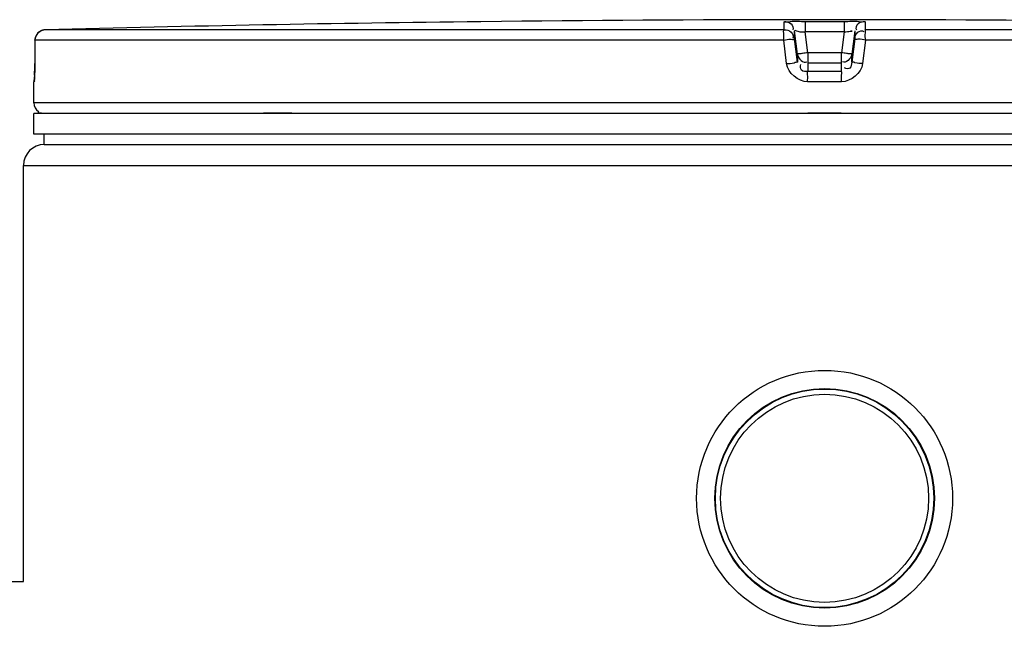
# Model space of a CAD drawing. Header units: millimetres. Extents: x 0 to 297, y 0 to 210.
# Tile 312 of 446: x 139.1 to 143.36, y 162.83 to 165.45. Entities that reach past the tile are written whole.
import ezdxf

# ---------------------------------------------------------------- set-up
doc = ezdxf.new("R2010")
doc.units = ezdxf.units.MM
doc.header["$LTSCALE"] = 16.335
doc.layers.get('0').update_dxf_attribs({"linetype": 'CONTINUOUS'})
doc.layers.add('01_GLOBAL', color=7, linetype='CONTINUOUS')
doc.layers.add('AXES_REF', color=7, linetype='CONTINUOUS')

msp = doc.modelspace()

# ---------------------------------------------------------------- linework, layer by layer
at = {"color": 7, "linetype": 'Continuous'}
for p, q in [((141.1812, 165.446), (141.0918, 165.445)), ((141.1818, 165.4461), (141.1811, 165.446)), ((139.1633, 165.365), (139.1627, 165.2639)), ((139.1625, 165.2477), (139.1624, 165.2404)), ((139.1626, 165.2553), (139.1625, 165.2477)), ((139.1627, 165.2639), (139.1626, 165.2553)), ((139.1613, 165.2057), (139.1611, 165.2018)), ((139.1615, 165.2101), (139.1613, 165.2057)), ((139.1617, 165.2151), (139.1615, 165.2101)), ((139.1619, 165.2207), (139.1617, 165.2151)), ((139.1621, 165.2268), (139.1619, 165.2207)), ((139.1622, 165.2334), (139.1621, 165.2268)), ((139.1624, 165.2404), (139.1622, 165.2334)), ((139.1588, 165.0936), (139.1588, 165.1846)), ((139.1588, 164.9586), (139.1588, 165.0486)), ((145.9988, 165.0486), (139.1588, 165.0486)), ((139.1768, 165.0486), (139.1768, 165.0504)), ((145.9988, 164.9586), (139.1588, 164.9586)), ((139.2038, 164.9136), (139.2038, 164.9586)), ((139.2038, 164.9136), (145.9538, 164.9136)), ((136.7108, 163.0236), (139.1138, 163.0236))]:
    msp.add_line(p, q, dxfattribs=at)
at = {"color": 9, "linetype": 'Continuous'}
for p, q in [((142.404, 165.4097), (142.404, 165.445)), ((142.4947, 165.4461), (142.4948, 165.4006)), ((142.4947, 165.4461), (142.5788, 165.4461)), ((142.5788, 165.4461), (142.6629, 165.446)), ((142.6629, 165.4461), (142.6628, 165.4006)), ((142.7536, 165.445), (142.7536, 165.4097)), ((142.404, 165.4097), (139.2072, 165.4097)), ((142.4487, 165.3703), (142.4487, 165.4055)), ((142.4614, 165.3044), (142.4487, 165.4055)), ((142.4614, 165.2692), (142.4487, 165.3703)), ((142.506, 165.3105), (142.4948, 165.4006)), ((142.6628, 165.4006), (142.4948, 165.4006)), ((142.6628, 165.4006), (142.6516, 165.3105)), ((142.7089, 165.4055), (142.6962, 165.3044)), ((142.7089, 165.3703), (142.6962, 165.2692)), ((142.7089, 165.4055), (142.7089, 165.3703)), ((145.9504, 165.4097), (142.7536, 165.4097)), ((139.1634, 165.3647), (139.1627, 165.2636)), ((139.1634, 165.3647), (139.1633, 165.365)), ((142.4018, 165.3647), (139.1634, 165.3647)), ((142.4146, 165.2636), (142.4018, 165.3647)), ((142.7559, 165.3647), (142.743, 165.2636)), ((145.9942, 165.3647), (142.7559, 165.3647)), ((142.4614, 165.3044), (142.4614, 165.2692)), ((142.4614, 165.3044), (142.4618, 165.3015)), ((142.506, 165.3105), (142.506, 165.2296)), ((142.6516, 165.3105), (142.506, 165.3105)), ((142.6516, 165.2296), (142.6516, 165.3105)), ((142.6962, 165.3044), (142.6958, 165.3016)), ((142.6962, 165.2692), (142.6962, 165.3044)), ((139.1627, 165.2636), (139.1627, 165.2639)), ((142.5055, 165.265), (142.506, 165.265)), ((142.6516, 165.265), (142.506, 165.265)), ((142.6521, 165.265), (142.6516, 165.265)), ((142.5788, 165.2296), (142.506, 165.2296)), ((142.6516, 165.2296), (142.5788, 165.2296)), ((139.1596, 165.1846), (139.1588, 165.1846)), ((142.5788, 165.1846), (142.5051, 165.1846)), ((142.6525, 165.1846), (142.5788, 165.1846)), ((145.9988, 165.0936), (139.1588, 165.0936)), ((139.1768, 165.0504), (139.1914, 165.0504)), ((140.1521, 165.0504), (140.275, 165.0504)), ((142.5068, 165.0504), (142.6508, 165.0504))]:
    msp.add_line(p, q, dxfattribs=at)
at = {"color": 7, "linetype": 'Continuous'}
msp.add_lwpolyline([(139.1611, 165.2018), (139.1609, 165.1986), (139.1608, 165.1972), (139.1607, 165.1959), (139.1606, 165.1949), (139.1606, 165.1939), (139.1605, 165.1932), (139.1604, 165.1927), (139.1604, 165.1925)], dxfattribs=at)
for radius in [0.5535, 0.4748]:
    msp.add_circle((142.5788, 163.3836), radius, dxfattribs=at)
for centre, radius, start, end in [((142.5788, 35.4694), 129.9841, 90.655486, 91.486369), ((142.5788, 35.4711), 129.9825, 89.384203, 90.615797), ((139.2083, 165.3647), 0.045, 91.4864, 179.6289), ((139.2038, 165.1846), 0.045, 162.8745, 180), ((139.2038, 165.0936), 0.045, 180, 235.7356), ((139.1885, 165.0504), 0.0117, 148.6217, 180)]:
    msp.add_arc(centre, radius, start, end, dxfattribs=at)
at = {"color": 9, "linetype": 'Continuous'}
for centre, radius, start, end in [((139.2092, 165.3629), 0.0469, 112.0165, 113.769), ((139.2091, 165.3632), 0.0467, 106.6749, 112.0212), ((139.2088, 165.3639), 0.0459, 102.7775, 106.6743), ((139.2086, 165.3649), 0.0448, 99.3134, 102.7775), ((139.2083, 165.367), 0.0428, 91.5404, 99.3514), ((142.9635, 161.6484), 3.6906, 97.1207, 97.4697), ((142.1941, 161.6484), 3.6906, 82.5303, 82.8793), ((137.6263, 165.2709), 1.5364, 357.851, 359.7284)]:
    msp.add_arc(centre, radius, start, end, dxfattribs=at)
for points, knots in [([(142.404, 165.445), (142.404, 165.4473), (142.4183, 165.4427), (142.4414, 165.4496), (142.4734, 165.446), (142.4947, 165.4461)], [0, 0, 0, 0, 0.077113, 0.294292, 1, 1, 1, 1]), ([(142.404, 165.445), (142.4145, 165.445), (142.4361, 165.442), (142.4456, 165.4173), (142.4415, 165.4091)], [0, 0, 0, 0, 0.534873, 1, 1, 1, 1]), ([(142.6629, 165.4461), (142.6842, 165.446), (142.7163, 165.4496), (142.7394, 165.4428), (142.7536, 165.4473), (142.7536, 165.445)], [0, 0, 0, 0, 0.706963, 0.92344, 1, 1, 1, 1]), ([(142.7536, 165.445), (142.7431, 165.445), (142.7215, 165.442), (142.712, 165.4173), (142.7161, 165.4091)], [0, 0, 0, 0, 0.534874, 1, 1, 1, 1]), ([(142.4018, 165.3647), (142.4018, 165.3752), (142.4054, 165.3875), (142.3999, 165.4077), (142.404, 165.4097)], [0, 0, 0, 0, 0.696676, 1, 1, 1, 1]), ([(142.4018, 165.3647), (142.4127, 165.3666), (142.4227, 165.373), (142.4489, 165.3656), (142.4487, 165.3703)], [0, 0, 0, 0, 0.702669, 1, 1, 1, 1]), ([(142.404, 165.4097), (142.4145, 165.4097), (142.4361, 165.4068), (142.4456, 165.3821), (142.4415, 165.3739)], [0, 0, 0, 0, 0.53493, 1, 1, 1, 1]), ([(142.4487, 165.4055), (142.4487, 165.4102), (142.4741, 165.3979), (142.484, 165.4018), (142.4948, 165.4006)], [0, 0, 0, 0, 0.298562, 1, 1, 1, 1]), ([(142.6628, 165.4006), (142.6676, 165.4011), (142.6779, 165.4023), (142.6862, 165.4033), (142.7017, 165.4051), (142.6932, 165.4039), (142.6909, 165.4036)], [0, 0, 0, 0, 0.343864, 0.675083, 0.837575, 1, 1, 1, 1]), ([(142.7559, 165.3647), (142.7449, 165.3666), (142.7349, 165.373), (142.7087, 165.3656), (142.7089, 165.3703)], [0, 0, 0, 0, 0.702669, 1, 1, 1, 1]), ([(142.7089, 165.3703), (142.7102, 165.3808), (142.7158, 165.4018), (142.7415, 165.4081), (142.7491, 165.403)], [0, 0, 0, 0, 0.534792, 1, 1, 1, 1]), ([(142.7559, 165.3647), (142.7559, 165.3752), (142.7522, 165.3875), (142.7577, 165.4077), (142.7536, 165.4097)], [0, 0, 0, 0, 0.696676, 1, 1, 1, 1]), ([(142.4837, 165.3077), (142.4783, 165.3069), (142.4735, 165.3038), (142.4614, 165.3065), (142.4614, 165.3044)], [0, 0, 0, 0, 0.731988, 1, 1, 1, 1]), ([(142.6962, 165.3044), (142.6962, 165.3065), (142.6841, 165.3038), (142.6793, 165.3069), (142.6739, 165.3077)], [0, 0, 0, 0, 0.268012, 1, 1, 1, 1]), ([(142.4146, 165.2636), (142.4255, 165.265), (142.4388, 165.2619), (142.4587, 165.273), (142.4614, 165.2692)], [0, 0, 0, 0, 0.703022, 1, 1, 1, 1]), ([(142.506, 165.2296), (142.4969, 165.2296), (142.4756, 165.228), (142.4723, 165.2524), (142.4767, 165.2591)], [0, 0, 0, 0, 0.532206, 1, 1, 1, 1]), ([(142.6962, 165.2692), (142.6952, 165.2605), (142.695, 165.2394), (142.671, 165.2402), (142.6651, 165.2453)], [0, 0, 0, 0, 0.529841, 1, 1, 1, 1]), ([(142.743, 165.2636), (142.7321, 165.265), (142.7188, 165.2619), (142.6989, 165.273), (142.6962, 165.2692)], [0, 0, 0, 0, 0.703022, 1, 1, 1, 1]), ([(139.1617, 165.2133), (139.1614, 165.2062), (139.1583, 165.2), (139.1621, 165.1847), (139.1596, 165.1846)], [0, 0, 0, 0, 0.738699, 1, 1, 1, 1]), ([(142.5051, 165.1846), (142.5051, 165.1951), (142.508, 165.2089), (142.5031, 165.2261), (142.506, 165.2296)], [0, 0, 0, 0, 0.697837, 1, 1, 1, 1]), ([(142.6525, 165.1846), (142.6525, 165.1951), (142.6496, 165.2089), (142.6545, 165.2261), (142.6516, 165.2296)], [0, 0, 0, 0, 0.697838, 1, 1, 1, 1]), ([(139.1596, 165.1846), (139.1596, 165.186), (139.1597, 165.1888), (139.1602, 165.1916), (139.1604, 165.193)], [0, 0, 0, 0, 0.497733, 1, 1, 1, 1])]:
    msp.add_open_spline(points, degree=3, knots=knots, dxfattribs=at)
for points in [[(139.1634, 165.3647), (139.1634, 165.3811), (139.1753, 165.3993), (139.1903, 165.4059)], [(142.5051, 165.1846), (142.465, 165.1847), (142.4196, 165.2239), (142.4146, 165.2636)], [(142.743, 165.2636), (142.738, 165.2239), (142.6926, 165.1847), (142.6525, 165.1846)]]:
    msp.add_open_spline(points, degree=3, dxfattribs=at)
at = {"color": 7, "linetype": 'Continuous'}
for points in [[(142.4618, 165.3015), (142.4649, 165.2853), (142.4874, 165.2626), (142.5013, 165.2716)], [(142.6958, 165.3016), (142.6927, 165.2854), (142.6702, 165.2626), (142.6564, 165.2716)]]:
    msp.add_open_spline(points, degree=3, dxfattribs=at)
at = {"layer": '01_GLOBAL', "color": 7, "linetype": 'Continuous'}
for p, q in [((139.2038, 164.9136), (145.9538, 164.9136)), ((139.1138, 163.0236), (139.1138, 164.8236))]:
    msp.add_line(p, q, dxfattribs=at)
at = {"layer": '01_GLOBAL', "color": 9, "linetype": 'Continuous'}
msp.add_line((139.1138, 164.8236), (146.0438, 164.8236), dxfattribs=at)
at = {"layer": '01_GLOBAL', "color": 7, "linetype": 'Continuous'}
msp.add_arc((139.2038, 164.8236), 0.09, 90, 180, dxfattribs=at)
at = {"layer": 'AXES_REF', "color": 7, "linetype": 'Continuous'}
for radius in [0.4725, 0.45]:
    msp.add_circle((142.5788, 163.3836), radius, dxfattribs=at)

doc.saveas('drawing.dxf')
